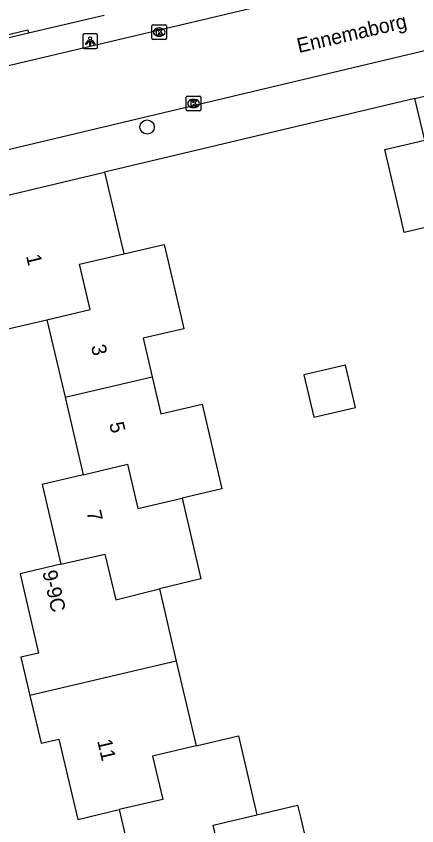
# Model space of a CAD drawing. Extents: x 158038 to 159242, y 380133 to 381214.
# Drawn here: x 159065.4 to 159092.8, y 380625.6 to 380680.9 of the extents above; entities that cross this region are included whole.
import ezdxf

# ---------------------------------------------------------------- set-up
doc = ezdxf.new("R2010")
doc.units = 0
for name, color, linetype in [('IMGEO_Boom', 7, 'Continuous'), ('IMGEO_Hek', 7, 'Continuous'), ('IMGEO_Kolk', 7, 'Continuous'), ('IMGEO_Lichtpunt', 7, 'Continuous'), ('IMGEO_Muur', 7, 'Continuous'), ('IMGEO_Openbare_ruimte_label', 7, 'Continuous'), ('IMGEO_Pand', 7, 'Continuous'), ('IMGEO_Pand_nummerreeks', 7, 'Continuous'), ('IMGEO_Rijbaan_lokaal_open', 7, 'Continuous'), ('IMGEO_Voetpad_open', 7, 'Continuous')]:
    doc.layers.add(name, color=color, linetype=linetype)

msp = doc.modelspace()

# ---------------------------------------------------------------- linework, layer by layer
at = {"layer": 'IMGEO_Boom'}
msp.add_circle((159074.314, 380673.37), 0.489, dxfattribs=at)
at = {"layer": 'IMGEO_Hek'}
msp.add_lwpolyline([(159092.623, 380675.32), (159071.39, 380670.279)], dxfattribs=at)
at = {"layer": 'IMGEO_Kolk'}
for p, q in [((159074.643, 380679.437), (159074.643, 380680.289)), ((159074.718, 380680.363), (159075.57, 380680.363)), ((159075.644, 380680.289), (159075.644, 380679.437)), ((159075.131, 380680.143), (159075.156, 380680.143)), ((159075.57, 380679.363), (159074.718, 380679.363)), ((159075.154, 380679.583), (159075.129, 380679.583)), ((159076.995, 380674.553), (159076.995, 380675.405)), ((159077.07, 380675.479), (159077.922, 380675.479)), ((159077.483, 380675.259), (159077.508, 380675.259)), ((159077.996, 380675.405), (159077.996, 380674.553)), ((159077.506, 380674.699), (159077.481, 380674.699)), ((159077.922, 380674.479), (159077.07, 380674.479))]:
    msp.add_line(p, q, dxfattribs=at)
for points in [[(159074.643, 380679.437), (159074.643, 380680.289)], [(159074.718, 380680.363), (159075.57, 380680.363)], [(159075.644, 380680.289), (159075.644, 380679.437)], [(159074.964, 380680.063), (159075.087, 380680.063), (159075.087, 380679.912), (159075.217, 380680.063), (159075.381, 380680.063), (159075.235, 380679.912), (159075.388, 380679.663), (159075.236, 380679.663), (159075.151, 380679.827), (159075.087, 380679.76), (159075.087, 380679.663), (159074.964, 380679.663), (159074.964, 380680.063)], [(159075.57, 380679.363), (159074.718, 380679.363)], [(159076.995, 380674.553), (159076.995, 380675.405)], [(159077.07, 380675.479), (159077.922, 380675.479)], [(159077.996, 380675.405), (159077.996, 380674.553)], [(159077.316, 380675.179), (159077.439, 380675.179), (159077.439, 380675.028), (159077.569, 380675.179), (159077.733, 380675.179), (159077.587, 380675.028), (159077.74, 380674.779), (159077.588, 380674.779), (159077.503, 380674.943), (159077.439, 380674.876), (159077.439, 380674.779), (159077.316, 380674.779), (159077.316, 380675.179)], [(159077.922, 380674.479), (159077.07, 380674.479)]]:
    msp.add_lwpolyline(points, dxfattribs=at)
for centre, start, end in [((159074.72, 380680.287), 91.552, 178.448), ((159074.72, 380680.287), 91.552, 178.448), ((159075.568, 380680.287), 1.552, 88.448), ((159075.568, 380680.287), 1.552, 88.448), ((159074.72, 380679.439), 181.552, 268.448), ((159074.72, 380679.439), 181.552, 268.448), ((159075.568, 380679.439), 271.552, 358.448), ((159075.568, 380679.439), 271.552, 358.448), ((159077.072, 380675.403), 91.552, 178.448), ((159077.072, 380675.403), 91.552, 178.448), ((159077.92, 380675.403), 1.552, 88.448), ((159077.92, 380675.403), 1.552, 88.448), ((159077.072, 380674.555), 181.552, 268.448), ((159077.072, 380674.555), 181.552, 268.448), ((159077.92, 380674.555), 271.552, 358.448), ((159077.92, 380674.555), 271.552, 358.448)]:
    msp.add_arc(centre, 0.0765, start, end, dxfattribs=at)
for centre, major_axis, ratio, start_param, end_param in [((159075.13, 380679.863), (-0.387, 0.002), 0.722429, 4.712389, 7.853982), ((159075.155, 380679.863), (-0.39, 0.002), 0.717154, 1.570796, 4.712389), ((159077.482, 380674.979), (-0.387, 0.002), 0.722429, 4.712389, 7.853982), ((159077.507, 380674.979), (-0.39, 0.002), 0.717154, 1.570796, 4.712389)]:
    msp.add_ellipse(centre, major_axis=major_axis, ratio=ratio, start_param=start_param, end_param=end_param, dxfattribs=at)
at = {"layer": 'IMGEO_Lichtpunt'}
for p, q in [((159069.923, 380679.638), (159069.923, 380678.831)), ((159069.923, 380679.638), (159069.923, 380678.831)), ((159070.825, 380679.733), (159070.017, 380679.733)), ((159070.825, 380679.733), (159070.017, 380679.733)), ((159070.919, 380678.831), (159070.919, 380679.638)), ((159070.919, 380678.831), (159070.919, 380679.638)), ((159070.017, 380678.737), (159070.825, 380678.737)), ((159070.017, 380678.737), (159070.825, 380678.737))]:
    msp.add_line(p, q, dxfattribs=at)
for points in [[(159070.297, 380679.302), (159070.336, 380679.274), (159070.148, 380679.012), (159070.11, 380679.039), (159070.297, 380679.302)], [(159070.399, 380679.254), (159070.446, 380679.254), (159070.446, 380678.932), (159070.399, 380678.932), (159070.399, 380679.254)], [(159070.509, 380679.274), (159070.547, 380679.301), (159070.734, 380679.039), (159070.695, 380679.011), (159070.509, 380679.274)]]:
    msp.add_lwpolyline(points, dxfattribs=at)
msp.add_circle((159070.422, 380679.436), 0.0994, dxfattribs=at)
for centre, start, end in [((159070.017, 380679.638), 90, 180), ((159070.017, 380679.638), 90, 180), ((159070.825, 380679.638), 0, 90), ((159070.825, 380679.638), 0, 90), ((159070.017, 380678.831), 180, 270), ((159070.017, 380678.831), 180, 270), ((159070.825, 380678.831), 270, 0), ((159070.825, 380678.831), 270, 360)]:
    msp.add_arc(centre, 0.0946, start, end, dxfattribs=at)
at = {"layer": 'IMGEO_Muur'}
for points in [[(159057.422, 380677.694), (159057.367, 380677.927), (159066.151, 380680.025), (159066.206, 380679.792)], [(159066.206, 380679.792), (159057.422, 380677.694)]]:
    msp.add_lwpolyline(points, dxfattribs=at)
at = {"layer": 'IMGEO_Pand'}
for points in [[(159092.623, 380675.32), (159098.714, 380676.771)], [(159094.704, 380666.83), (159091.896, 380666.172), (159091.708, 380666.974), (159090.568, 380671.842), (159093.299, 380672.482), (159092.623, 380675.32)], [(159061.237, 380667.865), (159071.39, 380670.279)], [(159071.39, 380670.279), (159072.715, 380664.706)], [(159061.293, 380667.63), (159061.984, 380664.72), (159063.331, 380665.036), (159064.619, 380659.535), (159067.461, 380660.2)], [(159072.715, 380664.706), (159075.478, 380665.353), (159076.619, 380660.485), (159076.829, 380659.588), (159074.043, 380658.936), (159074.66, 380656.3)], [(159067.461, 380660.2), (159070.42, 380660.892), (159069.693, 380663.998), (159072.715, 380664.706)], [(159067.461, 380660.2), (159068.702, 380654.902)], [(159085.029, 380656.432), (159085.709, 380653.528), (159088.568, 380654.197), (159087.888, 380657.101), (159085.029, 380656.432)], [(159068.702, 380654.902), (159074.66, 380656.3)], [(159074.66, 380656.3), (159075.252, 380653.771), (159078.074, 380654.433), (159079.433, 380648.633), (159076.708, 380647.995)], [(159068.702, 380654.902), (159069.943, 380649.604)], [(159069.943, 380649.604), (159072.971, 380650.314), (159073.68, 380647.286), (159076.708, 380647.995)], [(159069.943, 380649.604), (159067.131, 380648.945), (159068.412, 380643.479)], [(159076.708, 380647.995), (159077.998, 380642.487), (159075.152, 380641.792)], [(159068.412, 380643.479), (159071.42, 380644.183), (159072.167, 380641.062), (159075.152, 380641.792)], [(159068.412, 380643.479), (159065.628, 380642.827), (159066.897, 380637.411), (159065.687, 380637.128), (159066.3, 380634.511)], [(159075.152, 380641.792), (159076.308, 380636.859)], [(159076.308, 380636.859), (159066.3, 380634.511)], [(159076.308, 380636.859), (159077.664, 380631.071)], [(159066.3, 380634.511), (159067.064, 380631.251), (159068.28, 380631.536), (159069.567, 380626.042), (159072.407, 380626.707)], [(159077.664, 380631.071), (159080.559, 380631.749), (159081.822, 380626.358)], [(159077.664, 380631.071), (159074.688, 380630.374), (159075.383, 380627.404), (159072.407, 380626.707)], [(159072.407, 380626.707), (159073.686, 380621.251), (159076.458, 380621.9)], [(159081.822, 380626.358), (159084.603, 380627.01), (159084.795, 380626.189), (159085.936, 380621.32), (159083.152, 380620.668), (159083.75, 380618.055)], [(159076.458, 380621.9), (159079.534, 380622.62), (159078.823, 380625.655), (159081.822, 380626.358)]]:
    msp.add_lwpolyline(points, dxfattribs=at)
at = {"layer": 'IMGEO_Rijbaan_lokaal_open'}
for points in [[(159052.436, 380674.355), (159054.94, 380674.935), (159054.871, 380675.236), (159100.061, 380685.929)], [(159101.346, 380680.495), (159056.937, 380669.935), (159056.863, 380670.238), (159053.617, 380669.435)]]:
    msp.add_lwpolyline(points, dxfattribs=at)
at = {"layer": 'IMGEO_Voetpad_open'}
for points in [[(159071.387, 380681.004), (159066.206, 380679.792)], [(159092.623, 380675.32), (159071.39, 380670.279)]]:
    msp.add_lwpolyline(points, dxfattribs=at)

# ---------------------------------------------------------------- texts
at = {"layer": 'IMGEO_Openbare_ruimte_label'}
msp.add_text('Ennemaborg', height=1, rotation=13.1191, dxfattribs=at).set_placement((159084.686, 380678.428))
at = {"layer": 'IMGEO_Pand_nummerreeks'}
for s, rotation, p in [('1', 283.181, (159066.031, 380664.556)), ('3', 283.1832, (159070.472, 380658.393)), ('5', 283.1832, (159071.713, 380653.095)), ('7', 283.1897, (159070.162, 380647.055)), ('9-9C', 282.9887, (159067.145, 380642.956)), ('11', 283.2068, (159070.894, 380631.419))]:
    msp.add_text(s, height=1, rotation=rotation, dxfattribs=at).set_placement(p)

doc.saveas('drawing.dxf')
